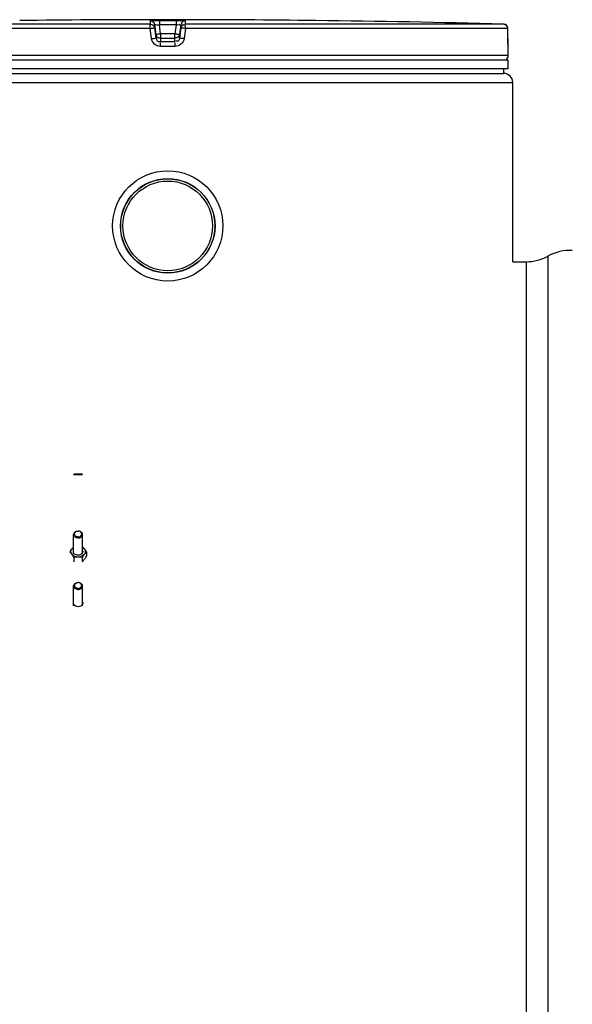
# Model space of a CAD drawing. Header units: millimetres. Extents: x 0 to 297, y 0 to 210.
# Tile 314 of 455: x 169.45 to 173.77, y 155.61 to 163.3. Entities that reach past the tile are written whole.
import ezdxf

# ---------------------------------------------------------------- set-up
doc = ezdxf.new("R2010")
doc.units = ezdxf.units.MM
doc.header["$LTSCALE"] = 16.335
doc.layers.get('0').update_dxf_attribs({"linetype": 'CONTINUOUS'})
for name, color, linetype in [('01_GLOBAL', 7, 'CONTINUOUS'), ('AXE-VISSERIE', 7, 'CONTINUOUS'), ('AXES_REF', 7, 'CONTINUOUS')]:
    doc.layers.add(name, color=color, linetype=linetype)

msp = doc.modelspace()

# ---------------------------------------------------------------- linework, layer by layer
at = {"color": 7, "linetype": 'Continuous'}
for p, q in [((169.5188, 163.2946), (169.4492, 163.2938)), ((169.5193, 163.2946), (169.5187, 163.2946)), ((171.6927, 163.2946), (171.6923, 163.2946)), ((171.7624, 163.2938), (171.6926, 163.2946)), ((173.2628, 163.1456), (173.2623, 163.2316)), ((173.2629, 163.1385), (173.2628, 163.147)), ((173.2631, 163.132), (173.2629, 163.14)), ((173.2632, 163.1257), (173.263, 163.1332)), ((173.2634, 163.1201), (173.2632, 163.127)), ((173.2635, 163.116), (173.2633, 163.1211)), ((173.2637, 163.1123), (173.2635, 163.1169)), ((173.2638, 163.1089), (173.2636, 163.1131)), ((173.264, 163.106), (173.2638, 163.1097)), ((173.2642, 163.1016), (173.2639, 163.1081)), ((173.2642, 163.1023), (173.264, 163.1046)), ((173.2643, 163.1004), (173.2642, 163.1023)), ((173.2658, 163.0205), (173.2658, 163.0913)), ((173.2518, 162.9855), (173.2518, 162.9869)), ((173.2658, 162.9855), (167.9458, 162.9855)), ((173.2658, 162.9155), (167.9458, 162.9155)), ((173.2308, 162.8805), (173.2308, 162.9155)), ((173.2658, 162.9155), (173.2658, 162.9855)), ((167.9808, 162.8805), (173.2308, 162.8805)), ((173.3008, 161.4105), (173.4058, 161.4105)), ((169.8708, 159.7492), (169.8765, 159.7549)), ((169.8708, 159.7492), (169.9408, 159.7492)), ((169.8765, 159.7549), (169.9351, 159.7549)), ((169.9408, 159.7492), (169.9351, 159.7549)), ((169.9705, 159.1448), (169.9705, 159.1111)), ((169.8735, 159.1019), (169.8735, 159.0682)), ((169.9381, 159.1019), (169.9381, 159.0682))]:
    msp.add_line(p, q, dxfattribs=at)
at = {"color": 9, "linetype": 'Continuous'}
for p, q in [((170.5404, 163.2946), (170.5404, 163.2592)), ((170.5404, 163.2946), (170.6058, 163.2946)), ((170.6058, 163.2946), (170.6712, 163.2946)), ((170.6712, 163.2946), (170.6712, 163.2592)), ((170.4681, 163.2314), (167.9494, 163.2314)), ((170.4699, 163.2664), (167.9834, 163.2664)), ((170.4781, 163.1527), (170.4681, 163.2314)), ((170.4699, 163.2664), (170.4699, 163.2938)), ((170.5046, 163.2357), (170.5046, 163.2631)), ((170.5145, 163.1845), (170.5046, 163.2631)), ((170.5145, 163.157), (170.5046, 163.2357)), ((170.5492, 163.1892), (170.5404, 163.2592)), ((170.6712, 163.2592), (170.5404, 163.2592)), ((170.6712, 163.2592), (170.6624, 163.1892)), ((170.707, 163.2631), (170.6971, 163.1845)), ((170.707, 163.2357), (170.6971, 163.157)), ((170.707, 163.2631), (170.707, 163.2357)), ((170.7435, 163.2314), (170.7335, 163.1527)), ((170.7417, 163.2938), (170.7417, 163.2664)), ((173.2282, 163.2664), (170.7417, 163.2664)), ((173.2622, 163.2314), (170.7435, 163.2314)), ((173.2345, 163.2619), (173.2319, 163.2605)), ((173.2375, 163.263), (173.2351, 163.2622)), ((173.2622, 163.2314), (173.2623, 163.2317)), ((173.2627, 163.1527), (173.2622, 163.2314)), ((170.5145, 163.1845), (170.5145, 163.157)), ((170.5145, 163.1845), (170.5148, 163.1822)), ((170.5488, 163.1538), (170.5492, 163.1538)), ((170.6624, 163.1892), (170.5492, 163.1892)), ((170.5492, 163.1892), (170.5492, 163.1263)), ((170.6624, 163.1538), (170.5492, 163.1538)), ((170.6624, 163.1263), (170.6624, 163.1892)), ((170.6628, 163.1538), (170.6624, 163.1538)), ((170.6971, 163.1845), (170.6968, 163.1823)), ((170.6971, 163.157), (170.6971, 163.1845)), ((173.2627, 163.1527), (173.2628, 163.1529)), ((170.6058, 163.0913), (170.5484, 163.0913)), ((170.6058, 163.1263), (170.5492, 163.1263)), ((170.6624, 163.1263), (170.6058, 163.1263)), ((170.6632, 163.0913), (170.6058, 163.0913)), ((173.2658, 163.0913), (173.2652, 163.0913)), ((173.2658, 163.0205), (167.9458, 163.0205)), ((170.5498, 162.9869), (170.6618, 162.9869)), ((172.3976, 162.9869), (172.4932, 162.9869)), ((173.2405, 162.9869), (173.2518, 162.9869)), ((173.5758, 161.4545), (173.5758, 147.9684)), ((173.4058, 161.4105), (173.4058, 148.0125))]:
    msp.add_line(p, q, dxfattribs=at)
at = {"color": 7, "linetype": 'Continuous'}
msp.add_lwpolyline([(173.2645, 163.0979), (173.2645, 163.0978), (173.2645, 163.0974), (173.2646, 163.0972), (173.2646, 163.0973), (173.2645, 163.0975), (173.2645, 163.0978), (173.2645, 163.0983), (173.2644, 163.0989), (173.2644, 163.0995), (173.2643, 163.1004)], dxfattribs=at)
for radius in [0.4305, 0.3693]:
    msp.add_circle((170.6058, 161.6905), radius, dxfattribs=at)
for centre, radius, start, end in [((170.6058, 62.203), 101.0975, 89.384203, 90.615797), ((170.6058, 62.203), 101.0974, 88.513625, 89.344519), ((173.2273, 163.2314), 0.035, 0.47139, 88.50968), ((173.2308, 163.0913), 0.035, 0, 17.12748), ((173.2308, 163.0205), 0.035, 304.26436, 360), ((173.2427, 162.9869), 0.0091, 0, 31.37829), ((173.4058, 161.7605), 0.35, 270, 299.05289), ((173.7457, 161.1486), 0.35, 86.70179, 119.05289), ((169.6452, 158.9653), 0.2657, 37.04574, 42.49728), ((170.0663, 159.0107), 0.2618, 138.32728, 142.98864), ((169.7453, 159.0107), 0.2618, 37.01136, 41.67272), ((170.1664, 158.9653), 0.2657, 137.50272, 142.95426), ((169.4181, 158.8102), 0.5408, 32.64086, 33.16128), ((170.3935, 158.8102), 0.5408, 146.83872, 147.35914), ((169.7422, 159.2477), 0.2657, 317.50272, 322.95426)]:
    msp.add_arc(centre, radius, start, end, dxfattribs=at)
at = {"color": 9, "linetype": 'Continuous'}
for centre, radius, start, end in [((173.2424, 163.2449), 0.0188, 112.88125, 114.99326), ((173.2412, 163.2486), 0.0149, 101.41141, 104.25096), ((171.001, 159.5799), 3.6374, 97.13473, 97.414), ((170.5254, 161.9855), 1.2114, 82.65626, 83.31406), ((174.5023, 163.16), 1.2396, 180.33773, 182.05938)]:
    msp.add_arc(centre, radius, start, end, dxfattribs=at)
for points, knots in [([(170.4699, 163.2938), (170.4699, 163.2956), (170.481, 163.292), (170.4989, 163.2974), (170.5238, 163.2946), (170.5404, 163.2946)], [0, 0, 0, 0, 0.077113, 0.294292, 1, 1, 1, 1]), ([(170.6712, 163.2946), (170.6878, 163.2946), (170.7127, 163.2974), (170.7307, 163.2921), (170.7417, 163.2956), (170.7417, 163.2938)], [0, 0, 0, 0, 0.706963, 0.92344, 1, 1, 1, 1]), ([(170.4681, 163.2314), (170.4681, 163.2396), (170.4658, 163.2415), (170.4695, 163.262), (170.4697, 163.2605)], [0, 0, 0, 0, 0.846035, 1, 1, 1, 1]), ([(170.4681, 163.2314), (170.4767, 163.2328), (170.4813, 163.2339), (170.5045, 163.235), (170.4994, 163.2356), (170.4984, 163.2356)], [0, 0, 0, 0, 0.717881, 0.918652, 1, 1, 1, 1]), ([(170.5046, 163.2631), (170.5046, 163.2655), (170.52, 163.2584), (170.5259, 163.2609), (170.5329, 163.26)], [0, 0, 0, 0, 0.254625, 1, 1, 1, 1]), ([(170.6712, 163.2592), (170.6795, 163.2602), (170.6843, 163.2607), (170.7058, 163.2633), (170.7003, 163.2624), (170.699, 163.2622)], [0, 0, 0, 0, 0.706753, 0.894885, 1, 1, 1, 1]), ([(170.7435, 163.2314), (170.7349, 163.2328), (170.7303, 163.2339), (170.7072, 163.235), (170.7122, 163.2356), (170.7132, 163.2356)], [0, 0, 0, 0, 0.717881, 0.918652, 1, 1, 1, 1]), ([(170.7435, 163.2314), (170.7435, 163.2396), (170.7458, 163.2415), (170.7421, 163.262), (170.7419, 163.2605)], [0, 0, 0, 0, 0.846035, 1, 1, 1, 1]), ([(173.2419, 163.2634), (173.2413, 163.2635), (173.2401, 163.2635), (173.2388, 163.2633), (173.2382, 163.2632)], [0, 0, 0, 0, 0.489837, 1, 1, 1, 1]), ([(173.246, 163.2624), (173.2454, 163.2627), (173.244, 163.2631), (173.2426, 163.2634), (173.2419, 163.2634)], [0, 0, 0, 0, 0.498239, 1, 1, 1, 1]), ([(170.4781, 163.1527), (170.4867, 163.1538), (170.4912, 163.1543), (170.5143, 163.1572), (170.5093, 163.1564), (170.5084, 163.1563)], [0, 0, 0, 0, 0.719723, 0.92045, 1, 1, 1, 1]), ([(170.5316, 163.187), (170.5273, 163.1864), (170.514, 163.1853), (170.5198, 163.1852), (170.5203, 163.1853)], [0, 0, 0, 0, 0.894651, 1, 1, 1, 1]), ([(170.5492, 163.1263), (170.5413, 163.1263), (170.5244, 163.1275), (170.5185, 163.1469), (170.5218, 163.1529)], [0, 0, 0, 0, 0.535491, 1, 1, 1, 1]), ([(170.6971, 163.157), (170.6962, 163.1494), (170.6937, 163.1327), (170.6738, 163.13), (170.6684, 163.1341)], [0, 0, 0, 0, 0.53572, 1, 1, 1, 1]), ([(170.6971, 163.1845), (170.6971, 163.186), (170.688, 163.184), (170.6843, 163.1864), (170.6802, 163.1869)], [0, 0, 0, 0, 0.272435, 1, 1, 1, 1]), ([(170.7335, 163.1527), (170.7249, 163.1538), (170.7204, 163.1543), (170.6973, 163.1572), (170.7023, 163.1564), (170.7033, 163.1563)], [0, 0, 0, 0, 0.719723, 0.92045, 1, 1, 1, 1]), ([(170.5484, 163.0913), (170.5485, 163.0996), (170.5475, 163.1011), (170.5491, 163.1219), (170.5491, 163.1204)], [0, 0, 0, 0, 0.849467, 1, 1, 1, 1]), ([(170.6632, 163.0913), (170.6632, 163.0996), (170.6642, 163.1011), (170.6625, 163.1219), (170.6625, 163.1204)], [0, 0, 0, 0, 0.849467, 1, 1, 1, 1]), ([(173.2652, 163.0913), (173.2632, 163.0913), (173.2664, 163.1042), (173.2637, 163.1094), (173.2635, 163.1155)], [0, 0, 0, 0, 0.250338, 1, 1, 1, 1]), ([(173.2652, 163.0913), (173.2652, 163.0924), (173.2651, 163.0945), (173.2648, 163.0967), (173.2646, 163.0978)], [0, 0, 0, 0, 0.485542, 1, 1, 1, 1])]:
    msp.add_open_spline(points, degree=3, knots=knots, dxfattribs=at)
for points in [[(170.4699, 163.2938), (170.4833, 163.2938), (170.505, 163.2779), (170.499, 163.2659)], [(170.4699, 163.2664), (170.4833, 163.2664), (170.505, 163.2506), (170.499, 163.2385)], [(170.7417, 163.2938), (170.7283, 163.2938), (170.7066, 163.2779), (170.7126, 163.2659)], [(170.707, 163.2357), (170.7086, 163.2491), (170.7271, 163.2686), (170.7383, 163.2611)], [(173.2622, 163.2314), (173.2622, 163.2431), (173.2568, 163.258), (173.246, 163.2624)], [(170.5484, 163.0913), (170.5173, 163.0913), (170.482, 163.1218), (170.4781, 163.1527)], [(170.7335, 163.1527), (170.7296, 163.1218), (170.6943, 163.0913), (170.6632, 163.0913)]]:
    msp.add_open_spline(points, degree=3, dxfattribs=at)
at = {"color": 7, "linetype": 'Continuous'}
for points in [[(170.5148, 163.1822), (170.5172, 163.1696), (170.5347, 163.152), (170.5455, 163.1589)], [(170.6968, 163.1823), (170.6944, 163.1697), (170.6769, 163.1519), (170.6661, 163.1589)], [(169.8411, 159.1448), (169.8463, 159.1528), (169.8516, 159.1607), (169.8573, 159.1683)], [(169.8573, 159.1254), (169.8527, 159.1315), (169.8469, 159.1469), (169.8527, 159.1623), (169.8573, 159.1683)], [(169.8573, 159.1683), (169.8609, 159.1731), (169.8657, 159.1772), (169.8708, 159.1803)], [(169.8695, 159.1469), (169.8695, 159.1494), (169.8699, 159.1519), (169.8708, 159.1543)], [(169.8708, 159.1394), (169.8699, 159.1418), (169.8695, 159.1443), (169.8695, 159.1469)], [(169.9408, 159.1803), (169.9459, 159.1772), (169.9507, 159.1731), (169.9543, 159.1683)], [(169.9408, 159.1543), (169.9417, 159.1519), (169.9421, 159.1494), (169.9421, 159.1469)], [(169.9421, 159.1469), (169.9421, 159.1443), (169.9417, 159.1418), (169.9408, 159.1394)], [(169.9543, 159.1683), (169.96, 159.1607), (169.9653, 159.1528), (169.9705, 159.1448)], [(169.9543, 159.1683), (169.9589, 159.1623), (169.9647, 159.1469), (169.9589, 159.1315), (169.9543, 159.1254)], [(169.8708, 159.1061), (169.8665, 159.1126), (169.862, 159.1191), (169.8573, 159.1254)], [(169.8708, 159.1134), (169.8657, 159.1165), (169.8609, 159.1206), (169.8573, 159.1254)], [(169.9408, 159.1394), (169.9362, 159.1267), (169.9058, 159.1113), (169.8754, 159.1267), (169.8708, 159.1394)], [(169.9058, 159.104), (169.8937, 159.104), (169.8811, 159.1071), (169.8708, 159.1134)], [(169.9058, 159.104), (169.895, 159.104), (169.8842, 159.1032), (169.8735, 159.1019)], [(169.9408, 159.1134), (169.9305, 159.1071), (169.9179, 159.104), (169.9058, 159.104)], [(169.9381, 159.1019), (169.9274, 159.1032), (169.9166, 159.104), (169.9058, 159.104)], [(169.9543, 159.1254), (169.9507, 159.1206), (169.9459, 159.1165), (169.9408, 159.1134)], [(169.9543, 159.1254), (169.9496, 159.1191), (169.9451, 159.1126), (169.9408, 159.1061)], [(169.9705, 159.1111), (169.9653, 159.1031), (169.96, 159.0952), (169.9543, 159.0876)], [(169.8695, 158.7447), (169.8695, 158.7472), (169.8699, 158.7498), (169.8708, 158.7521)], [(169.8708, 158.7372), (169.8699, 158.7396), (169.8695, 158.7422), (169.8695, 158.7447)], [(169.9408, 158.7372), (169.9362, 158.7245), (169.9058, 158.7092), (169.8754, 158.7245), (169.8708, 158.7372)], [(169.9408, 158.7521), (169.9417, 158.7498), (169.9421, 158.7472), (169.9421, 158.7447)], [(169.9421, 158.7447), (169.9421, 158.7422), (169.9417, 158.7396), (169.9408, 158.7372)]]:
    msp.add_open_spline(points, degree=3, dxfattribs=at)
for points, knots in [([(169.8708, 159.2809), (169.8708, 159.2881), (169.8806, 159.3037), (169.8971, 159.3077), (169.9058, 159.3077)], [0, 0, 0, 0, 0.453574, 1, 1, 1, 1]), ([(169.9058, 159.2621), (169.8986, 159.2621), (169.8847, 159.2654), (169.8728, 159.2845), (169.8847, 159.3037), (169.8986, 159.307), (169.9058, 159.307)], [0, 0, 0, 0, 0.273213, 0.5, 0.726787, 1, 1, 1, 1]), ([(169.9408, 159.2809), (169.9408, 159.2881), (169.9311, 159.3037), (169.9145, 159.3077), (169.9058, 159.3077)], [0, 0, 0, 0, 0.453574, 1, 1, 1, 1]), ([(169.9058, 159.2621), (169.9131, 159.2621), (169.927, 159.2654), (169.9388, 159.2845), (169.927, 159.3037), (169.9131, 159.307), (169.9058, 159.307)], [0, 0, 0, 0, 0.273213, 0.5, 0.726787, 1, 1, 1, 1]), ([(169.9058, 159.2541), (169.8971, 159.2541), (169.8806, 159.2581), (169.8708, 159.2737), (169.8708, 159.2809)], [0, 0, 0, 0, 0.546426, 1, 1, 1, 1]), ([(169.9058, 159.2541), (169.9145, 159.2541), (169.9311, 159.2581), (169.9408, 159.2737), (169.9408, 159.2809)], [0, 0, 0, 0, 0.546426, 1, 1, 1, 1]), ([(169.8708, 158.8787), (169.8708, 158.8859), (169.8806, 158.9015), (169.8971, 158.9055), (169.9058, 158.9055)], [0, 0, 0, 0, 0.453574, 1, 1, 1, 1]), ([(169.9058, 158.8519), (169.8971, 158.8519), (169.8806, 158.8559), (169.8708, 158.8715), (169.8708, 158.8787)], [0, 0, 0, 0, 0.546426, 1, 1, 1, 1]), ([(169.9058, 158.8599), (169.8986, 158.8599), (169.8847, 158.8633), (169.8728, 158.8824), (169.8847, 158.9015), (169.8986, 158.9048), (169.9058, 158.9048)], [0, 0, 0, 0, 0.273213, 0.5, 0.726787, 1, 1, 1, 1]), ([(169.9408, 158.8787), (169.9408, 158.8859), (169.9311, 158.9015), (169.9145, 158.9055), (169.9058, 158.9055)], [0, 0, 0, 0, 0.453574, 1, 1, 1, 1]), ([(169.9058, 158.8599), (169.9131, 158.8599), (169.927, 158.8633), (169.9388, 158.8824), (169.927, 158.9015), (169.9131, 158.9048), (169.9058, 158.9048)], [0, 0, 0, 0, 0.273213, 0.5, 0.726787, 1, 1, 1, 1]), ([(169.9058, 158.8519), (169.9145, 158.8519), (169.9311, 158.8559), (169.9408, 158.8715), (169.9408, 158.8787)], [0, 0, 0, 0, 0.546426, 1, 1, 1, 1])]:
    msp.add_open_spline(points, degree=3, knots=knots, dxfattribs=at)
at = {"layer": '01_GLOBAL', "color": 7, "linetype": 'Continuous'}
for p, q in [((167.9808, 162.8805), (173.2308, 162.8805)), ((173.3008, 161.4105), (173.3008, 162.8105))]:
    msp.add_line(p, q, dxfattribs=at)
at = {"layer": '01_GLOBAL', "color": 9, "linetype": 'Continuous'}
msp.add_line((167.9108, 162.8105), (173.3008, 162.8105), dxfattribs=at)
at = {"layer": '01_GLOBAL', "color": 7, "linetype": 'Continuous'}
msp.add_arc((173.2308, 162.8105), 0.07, 0, 90, dxfattribs=at)
at = {"layer": 'AXE-VISSERIE', "color": 7, "linetype": 'Continuous'}
for p, q in [((169.8708, 159.1261), (169.8708, 159.2809)), ((169.9408, 159.1261), (169.9408, 159.2809)), ((169.8708, 158.7239), (169.8708, 158.8787)), ((169.9408, 158.7239), (169.9408, 158.8787))]:
    msp.add_line(p, q, dxfattribs=at)
at = {"layer": 'AXES_REF', "color": 7, "linetype": 'Continuous'}
for radius in [0.3675, 0.35]:
    msp.add_circle((170.6058, 161.6905), radius, dxfattribs=at)

doc.saveas('drawing.dxf')
